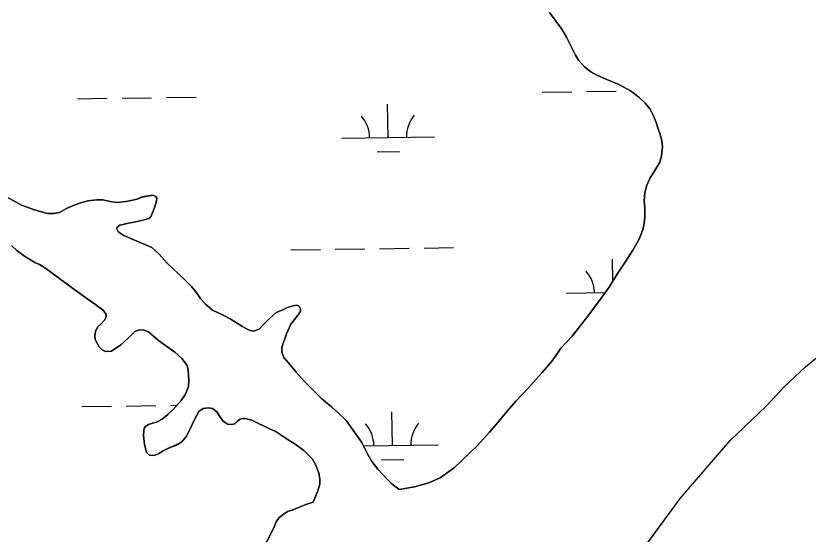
# Model space of a CAD drawing. Extents: x 3767014 to 3805179, y 361544 to 387384.
# Drawn here: x 3784560 to 3785416, y 369279 to 369839 of the extents above; entities that cross this region are included whole.
import ezdxf

# ---------------------------------------------------------------- set-up
doc = ezdxf.new("R2010")
doc.units = 0
for name, color, linetype in [('V-RIVR-EDGE', 7, 'Continuous'), ('V-TOPO-SHOR', 7, 'Continuous'), ('V-WETL-SWMP', 7, 'Continuous')]:
    doc.layers.add(name, color=color, linetype=linetype)

msp = doc.modelspace()

# ---------------------------------------------------------------- linework, layer by layer
at = {"layer": 'V-RIVR-EDGE'}
msp.add_spline([(3785266.865, 377529.211), (3785342.8, 377494.248), (3785391.258, 377467.439), (3785439.72, 377442.249), (3785475.246, 377418.707), (3785525.316, 377389.469), (3785575.383, 377359.422), (3785621.413, 377331.811), (3785722.351, 377269.288), (3785796.661, 377231.094), (3785852.385, 377199.415), (3785928.324, 377166.069), (3785964.678, 377149.804), (3786028.506, 377124.576), (3786060.018, 377113.175), (3786092.316, 377092.068), (3786117.34, 377073.405), (3786135.083, 377053.143), (3786154.458, 377039.347), (3786176.258, 377024.735), (3786206.946, 377006.867), (3786256.211, 376979.248), (3786328.098, 376942.677), (3786374.949, 376919.917), (3786491.265, 376862.208), (3786553.467, 376833.749), (3786619.713, 376805.279), (3786729.589, 376759.718), (3786796.656, 376736.099), (3786845.136, 376718.187), (3786867.767, 376712.469), (3787003.51, 376661.992), (3787089.16, 376631.048), (3787163.496, 376603.367), (3787230.559, 376578.13), (3787257.223, 376568.359), (3787300.044, 376551.27), (3787354.992, 376532.533), (3787409.127, 376512.181), (3787544.074, 376466.558), (3787612.756, 376442.126), (3787657.197, 376425.841), (3787730.724, 376398.162), (3787781.63, 376380.244), (3787834.96, 376361.511), (3787891.524, 376341.961), (3787940, 376322.432), (3787998.976, 376297.215), (3788050.697, 376281.721), (3788117.768, 376259.719), (3788176.757, 376240.164), (3788221.198, 376223.879), (3788259.981, 376209.226), (3788406.252, 376164.383), (3788541.215, 376125.23), (3788606.67, 376104.041), (3788679.39, 376077.173), (3788748.889, 376055.974), (3788871.693, 376005.528), (3788969.454, 375966.467), (3789047.013, 375933.926), (3789119.723, 375903.014), (3789155.253, 375881.09), (3789182.716, 375867.274), (3789214.225, 375854.256), (3789257.04, 375834.74), (3789281.286, 375828.21), (3789303.105, 375821.686), (3789328.955, 375809.491), (3789367.724, 375789.177), (3789414.577, 375767.225), (3789468.708, 375745.255), (3789509.105, 375728.981), (3789555.157, 375710.266), (3789585.849, 375694.015), (3789620.578, 375675.328), (3789681.97, 375646.062), (3789753.859, 375610.3), (3789792.633, 375591.603), (3789842.712, 375566.408), (3789897.64, 375539.584), (3789938.019, 375516.03), (3789968.727, 375506.25), (3790004.289, 375497.265), (3790030.972, 375494.773), (3790047.128, 375487.455), (3790077.007, 375469.589), (3790124.633, 375433.077), (3790192.442, 375382.768), (3790252.165, 375332.478), (3790290.91, 375302.459), (3790337.741, 375271.611), (3790406.357, 375220.491), (3790469.329, 375175.855), (3790570.248, 375106.054), (3790647.751, 375050.868), (3790691.367, 375028.115), (3790744.667, 374997.251), (3790806.838, 374955.852), (3790873.863, 374915.249), (3790932, 374877.903), (3791002.231, 374825.97), (3791052.265, 374782.175), (3791082.927, 374753.793), (3791131.331, 374705.149), (3791170.05, 374664.616), (3791192.631, 374638.681), (3791220.891, 374620.01), (3791288.67, 374557.569), (3791322.577, 374533.223), (3791362.944, 374504.817), (3791396.042, 374480.473), (3791434.785, 374449.645), (3791482.407, 374411.517), (3791534.052, 374365.291), (3791646.192, 374254.216), (3791707.514, 374196.644), (3791738.968, 374161.791), (3791773.65, 374123.694), (3791803.497, 374092.888), (3791829.321, 374070.18), (3791830.912, 374059.662), (3791837.316, 374032.958), (3791849.409, 374017.562), (3791884.123, 373992.405), (3791930.977, 373971.262), (3791954.393, 373955.838), (3791993.134, 373924.202), (3792026.979, 373874.785), (3792047.912, 373836.722), (3792063.186, 373799.482), (3792086.509, 373746.857), (3792112.249, 373690.181), (3792141.261, 373648.864), (3792158.993, 373624.558), (3792177.552, 373607.528), (3792214.702, 373586.409), (3792255.083, 373563.665), (3792301.119, 373538.48), (3792346.34, 373510.871), (3792382.671, 373485.71), (3792422.225, 373455.689), (3792479.537, 373411.875), (3792548.144, 373356.711), (3792619.168, 373298.307), (3792672.431, 373252.077), (3792709.534, 373212.357), (3792750.656, 373162.113), (3792839.385, 373068.08), (3792888.572, 373008.92), (3792945.027, 372945.699), (3792999.062, 372884.91), (3793053.898, 372820.884), (3793149.89, 372720.363), (3793208.761, 372653.092), (3793261.195, 372598.777), (3793315.232, 372538.796), (3793358.792, 372493.399), (3793409.592, 372432.618), (3793462.809, 372367.787), (3793498.283, 372323.219), (3793536.997, 372280.26), (3793578.124, 372232.443), (3793604.724, 372196.792), (3793668.438, 372125.466), (3793703.128, 372090.604), (3793760.41, 372034.66), (3793806.384, 371984.404), (3793839.438, 371942.268), (3793939.427, 371823.136), (3793981.333, 371763.186), (3794029.674, 371688.662), (3794050.609, 371651.408), (3794073.177, 371620.62), (3794178.796, 371488.535), (3794237.625, 371404.28), (3794268.243, 371358.106), (3794301.293, 371314.353), (3794332.724, 371269.794), (3794395.613, 371192), (3794429.476, 371149.862), (3794472.201, 371093.953), (3794523.788, 371024.274), (3794601.175, 370922.181), (3794640.679, 370871.942), (3794687.421, 370805.509), (3794733.389, 370752.828), (3794829.339, 370635.323), (3794895.463, 370557.521), (3794959.948, 370470.826), (3795013.158, 370403.569), (3795070.394, 370329.023), (3795159.854, 370203.448), (3795225.98, 370126.454), (3795296.13, 370041.363), (3795379.18, 369940.065), (3795459.001, 369841.201), (3795508.163, 369772.337), (3795554.103, 369708.333), (3795661.315, 369566.538), (3795715.338, 369500.897), (3795762.105, 369444.169), (3795798.366, 369390.703), (3795915.247, 369234.327), (3795963.601, 369165.465), (3796028.082, 369077.153), (3796043.387, 369052.853), (3796054.672, 369037.459), (3796077.242, 369007.48), (3796148.213, 368927.239), (3796183.677, 368878.627), (3796226.382, 368814.631), (3796275.531, 368740.105), (3796314.222, 368688.25), (3796353.714, 368633.158), (3796401.268, 368567.533), (3796456.873, 368487.33), (3796513.292, 368409.551), (3796545.533, 368365.8), (3796626.113, 368246.716), (3796670.449, 368188.377), (3796704.298, 368140.578), (3796751.041, 368074.145), (3796787.308, 368023.105), (3796838.907, 367958.278), (3796844.528, 367942.09), (3796845.295, 367925.104), (3796846.094, 367921.059), (3796852.559, 367919.425), (3796863.071, 367918.59), (3796875.166, 367904.003), (3796903.398, 367874.01), (3796931.629, 367844.017), (3796952.579, 367812.424), (3796982.392, 367767.87), (3797007.371, 367730.606), (3797037.194, 367690.095), (3797062.185, 367657.684), (3797075.869, 367631.77), (3797095.223, 367609.078), (3797126.665, 367569.372), (3797156.484, 367527.244), (3797212.099, 367451.085), (3797254.808, 367388.706), (3797302.183, 367327.228)], degree=3, dxfattribs=at)
at = {"layer": 'V-TOPO-SHOR'}
for points in [[(3785259.083, 369698.018), (3785258.235, 369704.559), (3785255.989, 369712.241), (3785254.488, 369717.493), (3785252.165, 369724.292), (3785249.038, 369731.951), (3785245.546, 369738.526), (3785240.594, 369744.77), (3785233.571, 369751.452), (3785224.581, 369758.575), (3785212.573, 369764.941), (3785196.437, 369771.887), (3785188.024, 369775.402), (3785181.669, 369778.965), (3785174.779, 369784.28), (3785168.14, 369791.364), (3785164.969, 369796.771), (3785160.232, 369806.155), (3785155.182, 369816.313), (3785150.269, 369824.908), (3785143.171, 369834.724), (3785136.795, 369842.99)], [(3785256.169, 369681.198), (3785258.049, 369688.296), (3785259.083, 369698.018)], [(3784974.649, 369327.764), (3784991.176, 369330.582), (3785006.643, 369334.881), (3785018.853, 369340.177), (3785034.44, 369351.435), (3785058.359, 369374.455), (3785072.183, 369389.782), (3785080.94, 369399.987), (3785091.119, 369412.187), (3785100.548, 369422.998), (3785114.679, 369437.746), (3785128.486, 369453.755), (3785138.583, 369465.269), (3785144.08, 369472.75), (3785149.081, 369480.416), (3785161.496, 369493.259), (3785178.494, 369514.835), (3785192.804, 369534.287), (3785201.221, 369546.444), (3785209.133, 369559.176), (3785219.233, 369574.507), (3785226.979, 369586.158), (3785233.833, 369598.082), (3785237.424, 369607.376), (3785238.659, 369612.891), (3785239.92, 369621.249), (3785239.76, 369631.724), (3785239.173, 369639.642), (3785239.846, 369648.082), (3785242.183, 369656.563), (3785245.433, 369663.794), (3785250.901, 369672.351), (3785256.169, 369681.198)], [(3784536.072, 369651.59), (3784566.65, 369635.007), (3784580.497, 369629.668), (3784594.499, 369625.9), (3784601.163, 369625.771), (3784607.598, 369627.008), (3784615.911, 369631.522), (3784624.633, 369635.263), (3784630.654, 369637.371), (3784638.146, 369639.419), (3784647.71, 369640.83), (3784654.186, 369640.498), (3784664.127, 369638.493), (3784670.904, 369637.778), (3784681.543, 369639.314), (3784691.578, 369641.522), (3784697.01, 369643.711), (3784708.515, 369645.858), (3784711.692, 369644.172), (3784712.613, 369642.53), (3784712.198, 369639.482), (3784710.397, 369633.072), (3784706.256, 369622.291), (3784704.143, 369620.575), (3784698.99, 369618.98), (3784689.836, 369616.891), (3784682.035, 369615.424), (3784672.681, 369613.432), (3784669.419, 369610.706), (3784669.462, 369608.846), (3784671.094, 369606.241), (3784676.878, 369602.172), (3784685.49, 369598.467), (3784707.366, 369589.212), (3784715.186, 369581.96), (3784723.847, 369572.379), (3784736.28, 369560.735), (3784743.405, 369553.859), (3784750.041, 369546.97), (3784755.992, 369539.966), (3784759.957, 369534.088), (3784765.405, 369527.758), (3784773.003, 369521.481), (3784785.192, 369515.808), (3784792.039, 369512.254), (3784798.91, 369507.722), (3784805.079, 369503.857), (3784810.246, 369500.851), (3784813.711, 369499.368), (3784817.254, 369498.674), (3784823.173, 369500.974), (3784827.76, 369505.594), (3784833.877, 369511.72), (3784841.736, 369518.771), (3784848.132, 369521.573), (3784853.944, 369524.264), (3784859.574, 369526.265), (3784864.065, 369526.865), (3784866.349, 369525.648), (3784868.085, 369522.752), (3784867.954, 369520.104), (3784864.358, 369515.019), (3784857.323, 369506.323), (3784852.781, 369495.926), (3784847.761, 369481.108), (3784847.589, 369476.109), (3784850.079, 369470.489), (3784854.923, 369464.732), (3784863.209, 369454.456), (3784872.075, 369444.488), (3784890.652, 369426.042), (3784901.259, 369416.998), (3784908.267, 369410.803), (3784917.102, 369402.109), (3784926.42, 369389.702), (3784934.342, 369378.34), (3784940.828, 369365.568), (3784944.832, 369358.126), (3784951.607, 369349.576), (3784961.771, 369338.66), (3784966.59, 369333.882), (3784974.649, 369327.764)], [(3784881.6, 369313.871), (3784886.775, 369326.341), (3784888.852, 369333.542), (3784888.807, 369339.319), (3784887.678, 369345.365), (3784884.627, 369353.909), (3784880.836, 369360.575), (3784871.399, 369369.943), (3784862.126, 369376.568), (3784853.563, 369382.137), (3784840.521, 369390.632), (3784835.174, 369393.046), (3784815.349, 369402.449), (3784808.052, 369404.423), (3784805.019, 369404.251), (3784802.105, 369403.299), (3784799.127, 369400.874), (3784797.407, 369399.166), (3784794.695, 369397.923), (3784789.198, 369398.375), (3784784.111, 369402.07), (3784781.385, 369405.332), (3784777.504, 369411.8), (3784772.913, 369415.31), (3784768.387, 369416.08), (3784762.826, 369415.161), (3784758.202, 369412.009), (3784753.6, 369404.058), (3784748.494, 369392.569), (3784744.851, 369385.428), (3784739.717, 369379.13), (3784732.755, 369375.432), (3784725.387, 369372.409), (3784719.486, 369369.324), (3784714.95, 369366.568), (3784710.111, 369364.292), (3784704.614, 369364.745), (3784701.599, 369367.805), (3784699.322, 369376.761), (3784698.406, 369386.044), (3784698.767, 369391.244), (3784698.992, 369393.993), (3784700.317, 369395.887), (3784703.692, 369398.027), (3784707.094, 369399.09), (3784713.025, 369400.902), (3784718.536, 369403.878), (3784724.488, 369408.824), (3784730.429, 369414.163), (3784739.098, 369423.977), (3784743.54, 369430.551), (3784746.758, 369439.153), (3784747.28, 369445.729), (3784746.62, 369456.586), (3784745.512, 369461.751), (3784739.839, 369469.349), (3784732.231, 369476.017), (3784714.581, 369488.608), (3784703.77, 369498.039), (3784698.04, 369500.052), (3784692.459, 369499.915), (3784688.492, 369497.955), (3784681.701, 369491.324), (3784673.65, 369484.072), (3784663.635, 369477.164), (3784657.084, 369476.707), (3784653.705, 369478.681), (3784650.297, 369481.829), (3784648.456, 369484.92), (3784646.184, 369489.663), (3784645.793, 369493.57), (3784646.457, 369498.486), (3784648.697, 369502.948), (3784652.234, 369506.465), (3784656.15, 369510.577), (3784658.112, 369514.347), (3784658.053, 369516.795), (3784654.61, 369521.315), (3784621.598, 369545.182), (3784591.364, 369567.651), (3784585.998, 369570.751), (3784581.042, 369573.078), (3784570.712, 369578.896), (3784561.829, 369585.534), (3784555.61, 369591.452)], [(3785225.136, 369245.822), (3785277.915, 369318.004), (3785332.209, 369380.49), (3785371, 369417.921), (3785390.548, 369438.459), (3785413.41, 369460.061), (3785423.718, 369468.671), (3785460.647, 369493.865), (3785481.992, 369505.404)], [(3784774.825, 369175.778), (3784786.776, 369199.482), (3784804.009, 369231.347), (3784810.217, 369241.783), (3784816.742, 369251.249), (3784821.207, 369256.844), (3784827.275, 369264.928), (3784831.514, 369271.692), (3784835.719, 369279.925), (3784839.35, 369287.558), (3784841.674, 369292.61), (3784844.98, 369297.587), (3784853.739, 369303.778), (3784858.986, 369305.476), (3784867.42, 369309.015), (3784873.623, 369311.616), (3784881.6, 369313.871)]]:
    msp.add_lwpolyline(points, dxfattribs=at)
at = {"layer": 'V-WETL-SWMP'}
for p, q in [((3785224.942, 369758.176), (3785225.083, 369758.178)), ((3784627.092, 369749.871), (3784659.089, 369750.316)), ((3784675.087, 369750.538), (3784707.084, 369750.982)), ((3784723.082, 369751.204), (3784755.079, 369751.649)), ((3785128.951, 369756.842), (3785160.948, 369757.287)), ((3785176.947, 369757.509), (3785208.943, 369757.954)), ((3784962.548, 369708.096), (3784962.048, 369744.093)), ((3784912.553, 369707.402), (3785012.543, 369708.791)), ((3784950.764, 369692.5), (3784974.761, 369692.834)), ((3784857.382, 369586.553), (3784889.379, 369586.997)), ((3784905.378, 369587.22), (3784937.375, 369587.664)), ((3784953.373, 369587.886), (3784985.37, 369588.331)), ((3785001.368, 369588.553), (3785033.365, 369588.998)), ((3785205.2, 369552.846), (3785204.87, 369576.637)), ((3785155.374, 369539.946), (3785197.124, 369540.526)), ((3785413.411, 369460.061), (3785423.717, 369468.671)), ((3785390.548, 369438.458), (3785413.411, 369460.061)), ((3785371, 369417.921), (3785390.548, 369438.458)), ((3784631.712, 369417.228), (3784663.709, 369417.673)), ((3784679.708, 369417.895), (3784711.705, 369418.339)), ((3784727.703, 369418.562), (3784734.396, 369418.655)), ((3785332.209, 369380.491), (3785371, 369417.921)), ((3784967.169, 369375.454), (3784966.669, 369411.45)), ((3784936.028, 369375.021), (3785017.164, 369376.148)), ((3785277.914, 369318.004), (3785332.209, 369380.491)), ((3784955.385, 369359.857), (3784979.382, 369360.191)), ((3785225.136, 369245.821), (3785277.914, 369318.004))]:
    msp.add_line(p, q, dxfattribs=at)
for points in [[(3785136.796, 369842.989), (3785143.171, 369834.724), (3785150.269, 369824.909), (3785155.183, 369816.313), (3785160.233, 369806.154), (3785164.97, 369796.771), (3785168.14, 369791.364), (3785174.779, 369784.28), (3785181.668, 369778.966), (3785188.024, 369775.401), (3785196.436, 369771.887), (3785212.573, 369764.94), (3785224.581, 369758.576), (3785233.572, 369751.452), (3785240.593, 369744.77), (3785245.546, 369738.526), (3785249.038, 369731.952), (3785252.166, 369724.292), (3785254.488, 369717.493), (3785255.989, 369712.241), (3785258.236, 369704.559), (3785259.083, 369698.018), (3785258.05, 369688.296), (3785256.168, 369681.198), (3785250.902, 369672.351), (3785245.433, 369663.793), (3785242.183, 369656.563), (3785239.846, 369648.082), (3785239.173, 369639.642), (3785239.761, 369631.724), (3785239.921, 369621.248), (3785238.659, 369612.891), (3785237.424, 369607.376), (3785233.833, 369598.081), (3785226.978, 369586.159), (3785219.234, 369574.508), (3785209.133, 369559.175), (3785201.221, 369546.443), (3785192.804, 369534.286), (3785178.495, 369514.834), (3785161.496, 369493.259), (3785149.081, 369480.416), (3785144.079, 369472.751), (3785138.583, 369465.269), (3785128.486, 369453.756), (3785114.679, 369437.745), (3785100.548, 369422.998), (3785091.119, 369412.187), (3785080.94, 369399.987), (3785072.182, 369389.781), (3785058.359, 369374.454), (3785034.441, 369351.435), (3785018.853, 369340.178), (3785006.643, 369334.881), (3784991.176, 369330.582), (3784974.648, 369327.764), (3784966.59, 369333.881), (3784961.77, 369338.659), (3784951.607, 369349.575), (3784944.833, 369358.126), (3784940.829, 369365.569), (3784934.342, 369378.339), (3784926.421, 369389.702), (3784917.103, 369402.108), (3784908.268, 369410.803), (3784901.259, 369416.997), (3784890.652, 369426.041), (3784872.075, 369444.487), (3784863.209, 369454.455), (3784854.923, 369464.732), (3784850.079, 369470.489), (3784847.589, 369476.109), (3784847.76, 369481.109), (3784852.781, 369495.926), (3784857.324, 369506.324), (3784864.358, 369515.019), (3784867.955, 369520.104), (3784868.085, 369522.752), (3784866.348, 369525.648), (3784864.065, 369526.865), (3784859.574, 369526.264), (3784853.943, 369524.264), (3784848.132, 369521.573), (3784841.736, 369518.771), (3784833.878, 369511.72), (3784827.76, 369505.594), (3784823.172, 369500.974), (3784817.254, 369498.673), (3784813.711, 369499.369), (3784810.246, 369500.851), (3784805.078, 369503.858), (3784798.909, 369507.722), (3784792.038, 369512.254)], [(3784792.038, 369512.254), (3784785.192, 369515.807), (3784773.003, 369521.481), (3784765.404, 369527.758), (3784759.958, 369534.089), (3784755.993, 369539.966), (3784750.04, 369546.97), (3784743.405, 369553.859), (3784736.281, 369560.735), (3784723.847, 369572.379), (3784715.186, 369581.96), (3784707.367, 369589.211), (3784685.49, 369598.467), (3784676.877, 369602.172), (3784671.095, 369606.241), (3784669.463, 369608.846), (3784669.418, 369610.706), (3784672.681, 369613.431), (3784682.035, 369615.425), (3784689.835, 369616.891), (3784698.991, 369618.979), (3784704.143, 369620.575), (3784706.256, 369622.292), (3784710.398, 369633.072), (3784712.198, 369639.483), (3784712.613, 369642.53), (3784711.691, 369644.172), (3784708.515, 369645.857), (3784697.009, 369643.712), (3784691.578, 369641.521), (3784681.543, 369639.314), (3784670.904, 369637.778), (3784664.127, 369638.492), (3784654.185, 369640.499), (3784647.711, 369640.829), (3784638.147, 369639.418), (3784630.655, 369637.371), (3784624.634, 369635.264), (3784615.91, 369631.522), (3784607.598, 369627.007), (3784601.163, 369625.77), (3784594.499, 369625.899), (3784580.497, 369629.668), (3784566.651, 369635.007), (3784536.072, 369651.59)], [(3784555.61, 369591.453), (3784561.829, 369585.533), (3784570.711, 369578.896), (3784581.042, 369573.078), (3784585.997, 369570.751), (3784591.363, 369567.651), (3784621.598, 369545.183), (3784654.61, 369521.314), (3784658.052, 369516.795), (3784658.113, 369514.348), (3784656.149, 369510.577), (3784652.234, 369506.464), (3784648.697, 369502.948), (3784646.456, 369498.485), (3784645.794, 369493.571)], [(3784645.794, 369493.571), (3784646.184, 369489.663), (3784648.456, 369484.919), (3784650.296, 369481.83), (3784653.704, 369478.682), (3784657.083, 369476.708), (3784663.635, 369477.164), (3784673.651, 369484.072), (3784681.7, 369491.323), (3784688.491, 369497.956), (3784692.459, 369499.915), (3784698.039, 369500.053), (3784703.77, 369498.039), (3784714.582, 369488.609), (3784732.231, 369476.017), (3784739.84, 369469.348), (3784745.513, 369461.75), (3784746.62, 369456.586), (3784747.28, 369445.729), (3784746.757, 369439.153), (3784743.541, 369430.552), (3784739.099, 369423.977), (3784730.428, 369414.164), (3784724.487, 369408.825), (3784718.536, 369403.879), (3784713.026, 369400.902), (3784707.095, 369399.09), (3784703.693, 369398.027), (3784700.318, 369395.886), (3784698.993, 369393.992), (3784698.767, 369391.244), (3784698.406, 369386.044), (3784699.321, 369376.761), (3784701.599, 369367.805), (3784704.613, 369364.745), (3784710.11, 369364.293), (3784714.951, 369366.568), (3784719.487, 369369.324), (3784725.386, 369372.409), (3784732.756, 369375.431), (3784739.717, 369379.13), (3784744.851, 369385.428), (3784748.495, 369392.57), (3784753.599, 369404.059), (3784758.202, 369412.009), (3784762.826, 369415.16), (3784768.387, 369416.081), (3784772.912, 369415.311), (3784777.504, 369411.8), (3784781.386, 369405.333), (3784784.112, 369402.07), (3784789.199, 369398.375), (3784794.695, 369397.923), (3784797.407, 369399.166), (3784799.128, 369400.873), (3784802.105, 369403.298), (3784805.02, 369404.251), (3784808.052, 369404.424), (3784815.35, 369402.449), (3784835.173, 369393.046), (3784840.522, 369390.631), (3784853.563, 369382.137), (3784862.125, 369376.569), (3784871.398, 369369.942), (3784880.837, 369360.575), (3784884.626, 369353.91), (3784887.678, 369345.365), (3784888.807, 369339.32), (3784888.852, 369333.542), (3784886.776, 369326.34), (3784881.599, 369313.87), (3784873.624, 369311.616), (3784867.42, 369309.014), (3784858.986, 369305.476), (3784853.739, 369303.779), (3784844.979, 369297.588), (3784841.674, 369292.61), (3784839.35, 369287.557), (3784835.719, 369279.926), (3784831.515, 369271.693)]]:
    msp.add_lwpolyline(points, dxfattribs=at)
for centre, start, end in [((3784907.304, 369707.804), 0.024037, 41.567696), ((3785017.779, 369709.339), 140.024034, 181.567693), ((3785150.125, 369540.348), 0.024037, 41.567696), ((3784911.925, 369375.161), 0.024037, 41.567696), ((3785022.4, 369376.696), 140.024034, 181.567693)]:
    msp.add_arc(centre, 35.246, start, end, dxfattribs=at)

doc.saveas('drawing.dxf')
